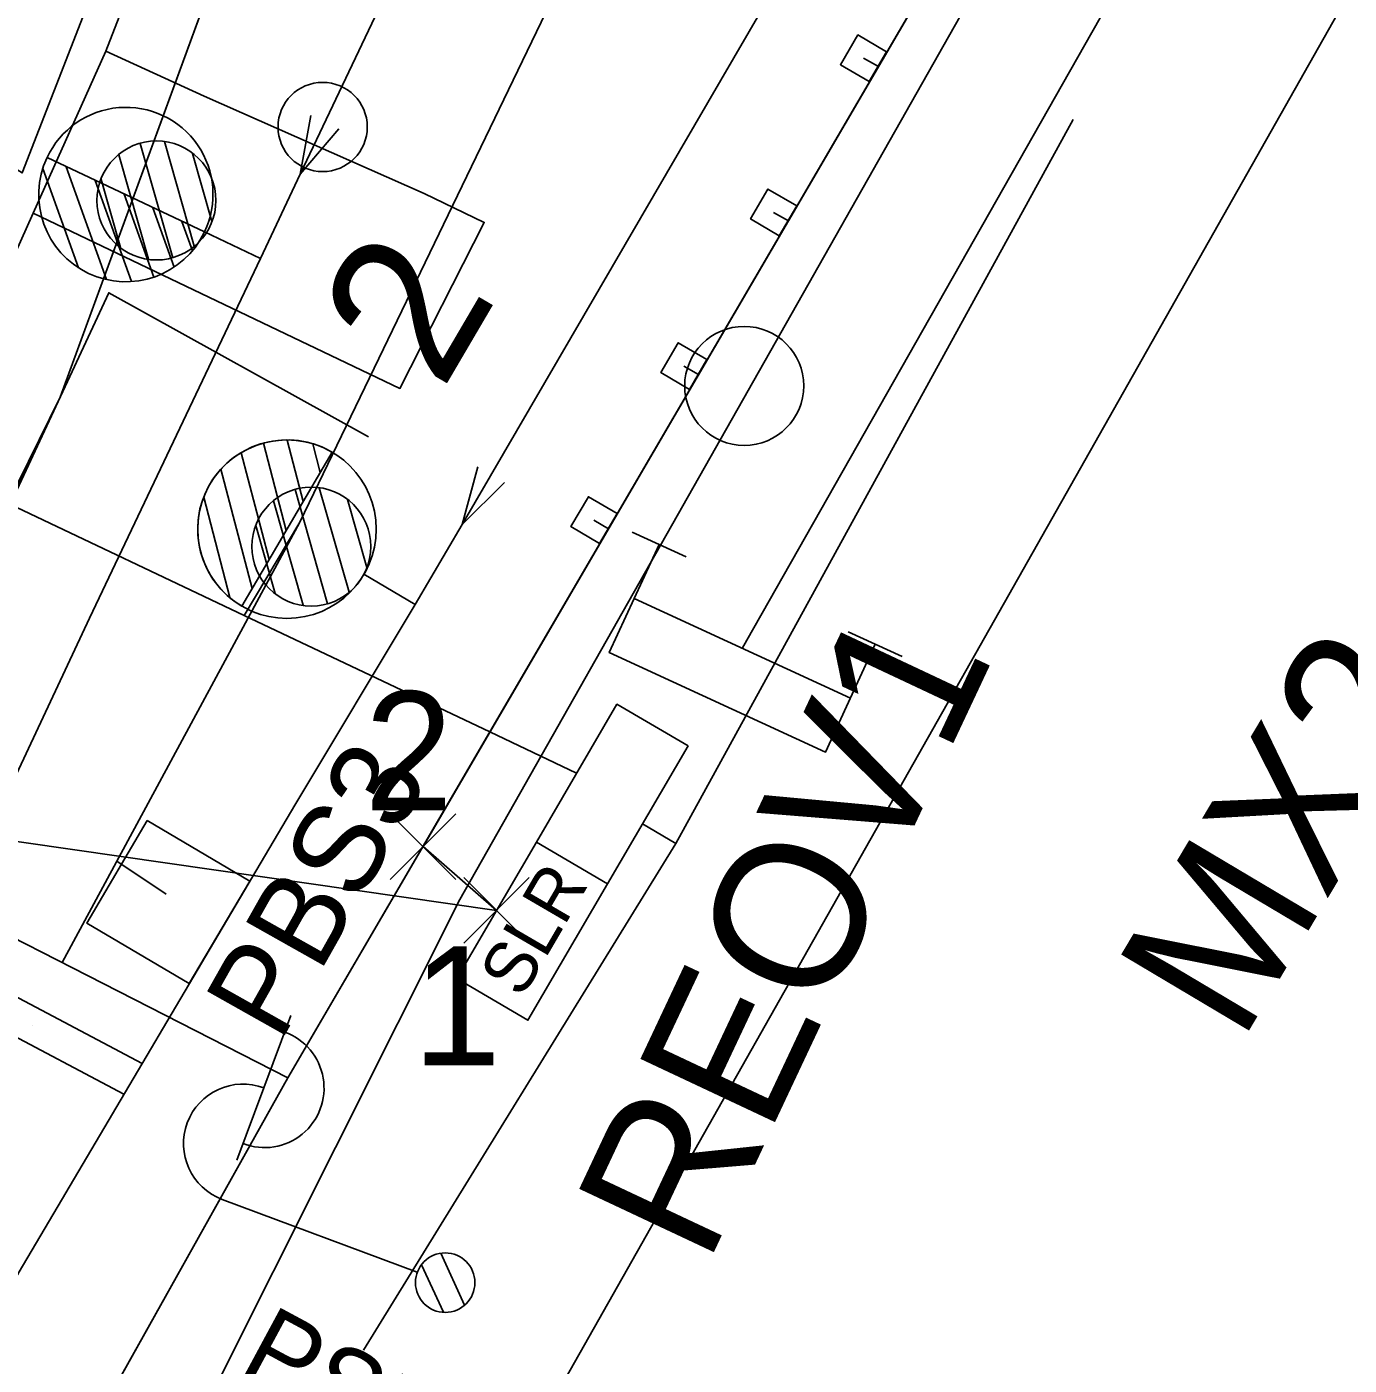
# Model space of a CAD drawing. Extents: x -781083 to -763634, y -1029516 to -1022695.
# Drawn here: x -765233.7 to -765211.48, y -1024336.12 to -1024313.62 of the extents above; entities that cross this region are included whole.
import ezdxf

# ---------------------------------------------------------------- set-up
doc = ezdxf.new("R2010")
doc.units = 0
for name, color, linetype in [('Default', 7, 'Continuous'), ('Hranice parcel', 7, 'Continuous'), ('PS110211-body_krizky', 7, 'Continuous'), ('PS110211-body_text', 7, 'Continuous'), ('PS120111-MOK', 7, 'Continuous'), ('PS_12-01-10_Kabelizace_nove_kabelizace', 7, 'Continuous'), ('PS_12-01-10_Kabelizace_nove_kabelizace_popis', 7, 'Continuous'), ('PS_12-01-11_SZZ_Slany_nove_prvky', 7, 'Continuous'), ('PS_12-01-11_SZZ_Slany_nove_prvky_popis', 7, 'Continuous'), ('SO128401_EOV_popisky', 7, 'Continuous'), ('SO128401_EOV_prvky', 7, 'Continuous'), ('SO128401_EOV_trasa', 7, 'Continuous'), ('SO128602_NN_trasa', 7, 'Continuous'), ('Vrstva 1', 7, 'Continuous'), ('Vrstva 15', 7, 'Continuous'), ('Vrstva 2', 7, 'Continuous'), ('Vrstva 25', 7, 'Continuous'), ('Vrstva 28', 7, 'Continuous'), ('Vrstva 33', 7, 'Continuous'), ('Vrstva 43', 7, 'Continuous'), ('Vrstva 49', 7, 'Continuous'), ('Vrstva 7', 7, 'Continuous'), ('ČD Telematika_TK', 7, 'Continuous')]:
    doc.layers.add(name, color=color, linetype=linetype)

# ---------------------------------------------------------------- blocks, each defined once
blk = doc.blocks.new('C688')
at = {"layer": 'Vrstva 15'}
for p, q in [((-10, 25), (-9.99, 15)), ((0, 20), (0, -20)), ((-10, -15), (-10, -25))]:
    blk.add_line(p, q, dxfattribs=at)
blk.add_lwpolyline([(-10, -20), (10, -20), (10, 20), (-10, 20)], dxfattribs=at)
blk = doc.blocks.new('C669_4')
at = {"layer": 'Vrstva 25'}
for p, q in [((0, 5), (0, 40)), ((7, 40), (33, 40)), ((-4.78, -1.46), (1.44, 4.76)), ((-2.39, -4.37), (4.38, 2.4))]:
    blk.add_line(p, q, dxfattribs=at)
blk.add_circle((0, 0), 5, dxfattribs=at)
blk.add_circle((0, 0), 5, dxfattribs=at)
for centre, start, end in [((10, 40), 0, 180), ((20, 39.88), 179.2974, 0.7026)]:
    blk.add_arc(centre, 10, start, end, dxfattribs=at)
blk = doc.blocks.new('C137_4')
at = {"layer": 'Vrstva 43'}
blk.add_circle((0, 0), 10, dxfattribs=at)
blk = doc.blocks.new('C321')
at = {"layer": 'Vrstva 2'}
blk.add_lwpolyline([(9.66, 2.59), (0, 0), (9.66, -2.59)], dxfattribs=at)
blk = doc.blocks.new('C516')
at = {"layer": 'Vrstva 2'}
for p, q in [((-14.51, 26.98), (-1.99, 39.5)), ((-14.28, 21.84), (-0.02, 36.09)), ((-12.8, 17.94), (-0.02, 30.72)), ((-10.51, 14.86), (-0.02, 25.34)), ((-7.52, 12.48), (-0.03, 19.97)), ((-3.73, 10.89), (-0.03, 14.59)), ((0, 10.39), (0, 0))]:
    blk.add_line(p, q, dxfattribs=at)
blk.add_lwpolyline([(0, 10.39), (0, 39.66)], dxfattribs=at)
for centre, start, end in [((0, 25.03), 90.0196, 269.9804), ((0.06, 25.03), 269.7652, 90.2348)]:
    blk.add_arc(centre, 14.63, start, end, dxfattribs=at)
blk = doc.blocks.new('C529_2')
at = {"layer": 'Vrstva 2'}
for p, q in [((-2.45, 39.78), (-14.76, 27.47)), ((3.07, 39.65), (-11.57, 25)), ((7.2, 38.12), (-5.92, 25)), ((10.45, 35.71), (-0.26, 25)), ((12.93, 32.53), (5.4, 25)), ((14.55, 28.49), (11.05, 25)), ((0, 0), (0, 10))]:
    blk.add_line(p, q, dxfattribs=at)
blk.add_lwpolyline([(-15, 25), (15, 25)], dxfattribs=at)
blk.add_circle((0, 25), 15, dxfattribs=at)
blk.add_arc((0, 25), 15, 0, 180, dxfattribs=at)
blk = doc.blocks.new('C513_21')
at = {"layer": 'Vrstva 7'}
blk.add_circle((0, 0), 7.5, dxfattribs=at)
blk = doc.blocks.new('POINT_DISPLAY')
at = {"layer": 'Default'}
blk.add_line((0, 0), (0, 0), dxfattribs=at)
blk = doc.blocks.new('C335')
at = {"layer": 'Vrstva 7'}
blk.add_blockref('POINT_DISPLAY', (0, 0), dxfattribs=at)
blk = doc.blocks.new('SB11_9')
at = {"layer": 'PS_12-01-11_SZZ_Slany_nove_prvky'}
blk.add_lwpolyline([(-121.4, 187.8), (-223.1, 15.6), (-50.8, -86.1), (50.8, 86.1)], close=True, dxfattribs=at)
blk = doc.blocks.new('PZ2_2')
at = {"layer": 'PS_12-01-11_SZZ_Slany_nove_prvky'}
for p, q in [((-14.74, 0.11), (-20.2, 19.3)), ((-11.12, 2.04), (-16.13, 19.62)), ((-18.83, -0.14), (-23.82, 17.41)), ((-8.14, 6.18), (-11.41, 17.64)), ((-23.54, 1.82), (-26.79, 13.24))]:
    blk.add_line(p, q, dxfattribs=at)
blk.add_circle((-17.47, 9.73), 10, dxfattribs=at)

msp = doc.modelspace()

# ---------------------------------------------------------------- linework, layer by layer
at = {"layer": 'Hranice parcel'}
msp.add_line((-765227.39, -1024341.18), (-765211.36, -1024312.85), dxfattribs=at)
at = {"layer": 'PS110211-body_krizky'}
for p, q in [((-765227.591, -1024327.953), (-765226.491, -1024326.853)), ((-765226.491, -1024327.953), (-765227.591, -1024326.853)), ((-765227.041, -1024327.403), (-765227.041, -1024327.403)), ((-765226.355, -1024329.024), (-765225.255, -1024327.924)), ((-765225.255, -1024329.024), (-765226.355, -1024327.924)), ((-765226.355, -1024329.024), (-765225.255, -1024327.924)), ((-765225.255, -1024329.024), (-765226.355, -1024327.924)), ((-765225.805, -1024328.474), (-765225.805, -1024328.474)), ((-765225.805, -1024328.474), (-765225.805, -1024328.474))]:
    msp.add_line(p, q, dxfattribs=at)
at = {"layer": 'PS120111-MOK'}
msp.add_lwpolyline([(-765225.805, -1024328.474), (-765227.041, -1024327.403), (-765189.607, -1024263.284), (-765167.089, -1024223.521), (-765111.836, -1024124.939), (-765108.851, -1024119.501), (-765085.73, -1024077.899), (-765081.023, -1024080.523), (-765060.822, -1024044.042), (-765057.835, -1024038.647), (-765021.888, -1023965.037), (-765009.529, -1023945.01), (-764990.029, -1023909.994), (-764973.93, -1023884.565), (-764957.796, -1023847.878), (-764953.349, -1023837.037), (-764952.504, -1023834.976), (-764951.393, -1023835.06)], dxfattribs=at)
msp.add_lwpolyline([(-765225.136, -1024327.327), (-765226.475, -1024329.621), (-765225.278, -1024330.319), (-765223.939, -1024328.025)], close=True, dxfattribs=at)
at = {"layer": 'PS_12-01-10_Kabelizace_nove_kabelizace'}
for p, q in [((-765229.311, -1024331.29), (-765189.607, -1024263.284)), ((-765233.108, -1024329.351), (-765229.11, -1024321.947)), ((-765232.187, -1024327.645), (-765231.357, -1024328.202)), ((-765229.311, -1024331.29), (-765233.636, -1024339.008))]:
    msp.add_line(p, q, dxfattribs=at)
for points in [[(-765236.878, -1024327.426), (-765233.14, -1024319.848), (-765214.513, -1024268.974), (-765203.62, -1024237.281)], [(-765229.311, -1024331.29), (-765237.853, -1024326.928), (-765241.584, -1024325.024)]]:
    msp.add_lwpolyline(points, dxfattribs=at)
at = {"layer": 'SO128401_EOV_prvky'}
for points in [[(-765219.25, -1024314.044), (-765219.543, -1024314.545), (-765220.026, -1024314.262), (-765219.732, -1024313.761)], [(-765220.761, -1024316.634), (-765221.055, -1024317.135), (-765221.537, -1024316.852), (-765221.244, -1024316.351)], [(-765222.269, -1024319.216), (-765222.562, -1024319.717), (-765223.045, -1024319.434), (-765222.751, -1024318.933)], [(-765223.78, -1024321.806), (-765224.074, -1024322.307), (-765224.556, -1024322.024), (-765224.263, -1024321.523)], [(-765222.587, -1024325.707), (-765223.939, -1024328.025), (-765225.136, -1024327.327), (-765223.784, -1024325.009)]]:
    msp.add_lwpolyline(points, close=True, dxfattribs=at)
at = {"layer": 'SO128401_EOV_trasa'}
for p, q in [((-765219.638, -1024314.153), (-765219.388, -1024314.294)), ((-765221.149, -1024316.743), (-765220.901, -1024316.886)), ((-765222.657, -1024319.325), (-765222.409, -1024319.469)), ((-765224.168, -1024321.915), (-765223.922, -1024322.059))]:
    msp.add_line(p, q, dxfattribs=at)
for points in [[(-765111.624, -1024019.292), (-765109.87, -1024016.203), (-765060.824, -1024044.045), (-765060.824, -1024044.045), (-765081.023, -1024080.523), (-765081.023, -1024080.523), (-765085.73, -1024077.899), (-765108.851, -1024119.501), (-765111.836, -1024124.939), (-765167.089, -1024223.521), (-765176.711, -1024240.445), (-765189.607, -1024263.284), (-765189.607, -1024263.284), (-765225.916, -1024325.475), (-765224.46, -1024326.168)], [(-765225.916, -1024325.475), (-765230.049, -1024323.516), (-765229.11, -1024321.947), (-765213.127, -1024288.831), (-765208.946, -1024280.054), (-765208.946, -1024280.054), (-765209.679, -1024279.705)], [(-765230.049, -1024323.516), (-765233.983, -1024321.649), (-765233.139, -1024319.846), (-765233.139, -1024319.846), (-765233.139, -1024319.846), (-765227.589, -1024304.687), (-765226.115, -1024305.227)], [(-765225.916, -1024325.475), (-765229.311, -1024331.29), (-765234.406, -1024340.383), (-765240.282, -1024351.463), (-765251.072, -1024374.454), (-765254.779, -1024389.568), (-765255.311, -1024389.437)]]:
    msp.add_lwpolyline(points, dxfattribs=at)
at = {"layer": 'SO128602_NN_trasa'}
for points in [[(-765222.791, -1024327.348), (-765216.115, -1024315.18)], [(-765223.353, -1024327.02), (-765222.791, -1024327.348), (-765228.039, -1024335.864)]]:
    msp.add_lwpolyline(points, dxfattribs=at)
at = {"layer": 'Vrstva 1'}
for points in [[(-765227.172, -1024323.332), (-765226.383, -1024321.987), (-765218.823, -1024308.994), (-765212.016, -1024293.682), (-765210.286, -1024289.72), (-765207.837, -1024284.198), (-765203.542, -1024274.997), (-765199.177, -1024266.185), (-765195.745, -1024259.62), (-765191.959, -1024252.744), (-765183.924, -1024238.408), (-765177.594, -1024227.134), (-765171.735, -1024216.696), (-765164.143, -1024203.205), (-765156.397, -1024189.358), (-765149.423, -1024176.961), (-765143.434, -1024166.31), (-765138.578, -1024157.675), (-765133.719, -1024149)], [(-765227.172, -1024323.332), (-765226.383, -1024321.987), (-765218.823, -1024308.994), (-765210.425, -1024294.562), (-765204.319, -1024283.867), (-765196.481, -1024270.015), (-765194.577, -1024266.628), (-765187.356, -1024253.776), (-765179.867, -1024240.503), (-765173.904, -1024229.916)], [(-765229.774, -1024317.516), (-765229.105, -1024316.101), (-765222.65, -1024302.525), (-765217.165, -1024286.721), (-765215.412, -1024281.441), (-765213.798, -1024276.307), (-765211.766, -1024269.927)], [(-765221.676, -1024324.07), (-765221.602, -1024323.932), (-765215.053, -1024312.39), (-765205.493, -1024295.484), (-765196.085, -1024278.806)], [(-765258.335, -1024393.572), (-765257.892, -1024391.545), (-765252.909, -1024373.511), (-765246.085, -1024353.922), (-765244.856, -1024350.817), (-765243.184, -1024346.76), (-765241.025, -1024341.706), (-765237.361, -1024333.627), (-765232.645, -1024323.563), (-765229.774, -1024317.516)], [(-765258.335, -1024393.572), (-765257.892, -1024391.545), (-765252.909, -1024373.511), (-765244.513, -1024354.669), (-765242.431, -1024350.509), (-765239.967, -1024345.715), (-765237.857, -1024341.736), (-765233.829, -1024334.548), (-765229.198, -1024326.703), (-765227.172, -1024323.332)]]:
    msp.add_lwpolyline(points, dxfattribs=at)
at = {"layer": 'Vrstva 2'}
for points in [[(-765229.774, -1024317.516), (-765229.105, -1024316.101), (-765222.65, -1024302.525), (-765215.522, -1024287.533)], [(-765227.172, -1024323.332), (-765226.383, -1024321.987), (-765218.823, -1024308.994), (-765210.425, -1024294.562)]]:
    msp.add_lwpolyline(points, dxfattribs=at)
at = {"layer": 'Vrstva 28'}
for points in [[(-765230.719, -1024314.79), (-765232.37, -1024314.033), (-765227.754, -1024302.155), (-765223.789, -1024291.544)], [(-765232.37, -1024314.033), (-765233.593, -1024316.757)], [(-765227.021, -1024316.424), (-765230.719, -1024314.79)], [(-765233.593, -1024316.757), (-765227.431, -1024319.701), (-765226.011, -1024316.912), (-765227.021, -1024316.424)], [(-765236.661, -1024323.605), (-765233.593, -1024316.757)], [(-765242.949, -1024340.878), (-765232.322, -1024318.093), (-765227.956, -1024320.518)]]:
    msp.add_lwpolyline(points, dxfattribs=at)
at = {"layer": 'Vrstva 33'}
msp.add_lwpolyline([(-765272.109, -1024319.886), (-765266.971, -1024322.555), (-765225.805, -1024328.474)], dxfattribs=at)
at = {"layer": 'Vrstva 49'}
msp.add_lwpolyline([(-765238.813, -1024312.933), (-765233.78, -1024316.079), (-765224.162, -1024291.367)], dxfattribs=at)
at = {"layer": 'Vrstva 7'}
for p, q in [((-765235.281, -1024329.188), (-765231.762, -1024331.046)), ((-765235.536, -1024329.732), (-765232.067, -1024331.563))]:
    msp.add_line(p, q, dxfattribs=at)
at = {"layer": 'ČD Telematika_TK'}
msp.add_lwpolyline([(-765257.028, -1024404.569), (-765256.037, -1024398.213), (-765249.421, -1024374.188), (-765226.425, -1024328.292), (-765185.224, -1024255.545), (-765167.149, -1024223.486), (-765171.928, -1024220.746), (-765141.483, -1024166.52), (-765136.718, -1024169.454), (-765086.954, -1024080.425), (-765063.726, -1024094.284), (-765054.277, -1024080.444), (-765052.94, -1024078.307), (-765049.809, -1024079.983), (-765033.351, -1024048.633), (-765033.134, -1024014.623), (-765034.915, -1024000.619), (-765019.65, -1023968.646), (-765007.996, -1023946.352)], dxfattribs=at)

# ---------------------------------------------------------------- block references
at = {"layer": 'PS_12-01-11_SZZ_Slany_nove_prvky'}
for name, p, xscale, yscale in [('PZ2_2', (-765229.774, -1024317.516), 0.1, 0.10000000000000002), ('PZ2_2', (-765227.172, -1024323.332), 0.1, 0.10000000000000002), ('SB11_9', (-765230.461, -1024328.842), 0.010000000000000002, 0.010000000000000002)]:
    msp.add_blockref(name, p, dxfattribs=dict(at, xscale=xscale, yscale=yscale))
at = {"layer": 'Vrstva 15', "xscale": 0.09999999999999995, "yscale": 0.09999999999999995, "rotation": -114.74990951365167}
msp.add_blockref('C688', (-765221.676, -1024324.07), dxfattribs=at)
at = {"layer": 'Vrstva 2'}
for name, p, xscale, yscale, rotation in [('C516', (-765229.774, -1024317.516), 0.10000000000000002, 0.1, 64.69561273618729), ('C321', (-765229.105, -1024316.101), 0.10000000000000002, 0.1, 64.57068549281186), ('C529_2', (-765227.172, -1024323.332), 0.09999999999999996, 0.09999999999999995, 59.603385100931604), ('C321', (-765226.383, -1024321.987), 0.1, 0.09999999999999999, 59.80747775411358)]:
    msp.add_blockref(name, p, dxfattribs=dict(at, xscale=xscale, yscale=yscale, rotation=rotation))
at = {"layer": 'Vrstva 25', "xscale": 0.09999999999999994, "yscale": 0.09999999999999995, "rotation": 69.51635378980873}
msp.add_blockref('C669_4', (-765226.669, -1024334.73), dxfattribs=at)
at = {"layer": 'Vrstva 43', "xscale": 0.1, "yscale": 0.10000000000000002}
msp.add_blockref('C137_4', (-765221.644, -1024319.659), dxfattribs=at)
at = {"layer": 'Vrstva 7'}
for name, p, xscale, yscale, rotation in [('C513_21', (-765228.728, -1024315.308), 0.09999999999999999, 0.09999999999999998, 64.57051334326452), ('C335', (-765233.603, -1024330.413), 0.10000000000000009, 0.10000000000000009, 90)]:
    msp.add_blockref(name, p, dxfattribs=dict(at, xscale=xscale, yscale=yscale, rotation=rotation))

# ---------------------------------------------------------------- texts
at = {"layer": 'PS110211-body_text'}
for s, p in [('2', (-765228.025, -1024326.794)), ('1', (-765227.216, -1024331.076))]:
    msp.add_text(s, height=2, dxfattribs=at).set_placement(p)
at = {"layer": 'PS120111-MOK'}
msp.add_text('SLR', height=0.8629, rotation=59.7386, dxfattribs=at).set_placement((-765225.382, -1024329.972))
at = {"layer": 'PS_12-01-10_Kabelizace_nove_kabelizace_popis'}
msp.add_text('PSKK11', height=1.3, rotation=331.6737, dxfattribs=at).set_placement((-765230.177, -1024336.231))
at = {"layer": 'PS_12-01-11_SZZ_Slany_nove_prvky_popis'}
msp.add_text('PBS3', height=1.5, rotation=60.6062, dxfattribs=at).set_placement((-765229.443, -1024330.713))
at = {"layer": 'SO128401_EOV_popisky'}
for s, rotation, p in [('MX2.1', 59.2569, (-765213.3, -1024330.729)), ('REOV1', 64.8129, (-765222.27, -1024334.466))]:
    msp.add_text(s, height=2.5, rotation=rotation, dxfattribs=at).set_placement(p)
at = {"layer": 'Vrstva 2'}
msp.add_text('2', height=2.5, rotation=59.6034, dxfattribs=at).set_placement((-765226.723, -1024319.76))

doc.saveas('drawing.dxf')
